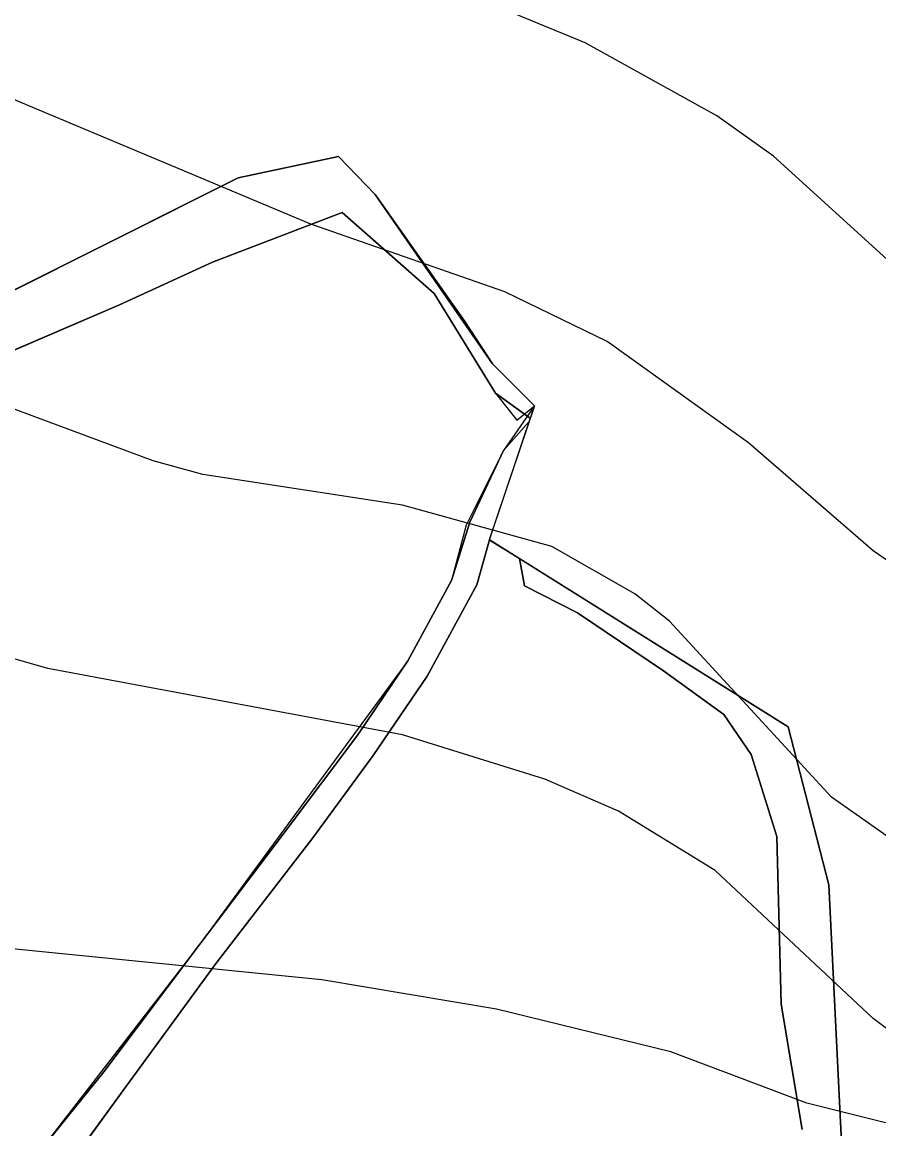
# Model space of a CAD drawing. Extents: x -662620 to -656370, y -1067090 to -1062990.
# Drawn here: x -660844.6 to -660755.9, y -1065951.9 to -1065837.4 of the extents above; entities that cross this region are included whole.
import ezdxf

# ---------------------------------------------------------------- set-up
doc = ezdxf.new("R2010")
doc.units = 0
for name, color, linetype in [('CHRANENE_LOZISKOVE_UZEMI', 7, 'Continuous'), ('OBVOD_PÚ', 7, 'Continuous'), ('ORNÁ_PŮDA_-_STÁVAJÍCÍ', 7, 'Continuous'), ('OSTATNÍ_PLOCHA_-_STÁVAJÍCÍ', 7, 'Continuous'), ('Trvalý_trávní_porost_-_stávající', 7, 'Continuous'), ('VRSTEVNICE_ZDŮRAZNĚNÁ', 7, 'Continuous'), ('VRSTEVNICE_ZÁKLADNÍ', 7, 'Continuous')]:
    doc.layers.add(name, color=color, linetype=linetype)

msp = doc.modelspace()

# ---------------------------------------------------------------- linework, layer by layer
at = {"layer": 'CHRANENE_LOZISKOVE_UZEMI'}
for points in [[(-660723.46, -1066017.56), (-660749.06, -1065989.87), (-660759, -1065969.43), (-660761.09, -1065926.66), (-660765.3, -1065910.31), (-660796.22, -1065890.96), (-660791.57, -1065877.08), (-660795.91, -1065872.72), (-660808.06, -1065855.19), (-660811.84, -1065851.27), (-660822.21, -1065853.47), (-660858.96, -1065871.86), (-660892.04, -1065893.16), (-660917.95, -1065914.29), (-660944.73, -1065941.74)], [(-660847.45, -1065872.18), (-660834.51, -1065866.61), (-660824.87, -1065862.2), (-660811.46, -1065857.07), (-660801.95, -1065865.46), (-660795.6, -1065875.77), (-660793.38, -1065878.55), (-660791.57, -1065877.08), (-660795.91, -1065872.72), (-660798.76, -1065868.35), (-660808.06, -1065855.19), (-660811.84, -1065851.27), (-660822.21, -1065853.47), (-660840.58, -1065862.67), (-660858.96, -1065871.86)], [(-660847.45, -1065872.18), (-660834.51, -1065866.61), (-660824.87, -1065862.2), (-660811.46, -1065857.07), (-660801.95, -1065865.46), (-660795.6, -1065875.77), (-660792, -1065878.36), (-660792.12, -1065878.71), (-660794.77, -1065881.68), (-660798.23, -1065889.13), (-660800.16, -1065895.16), (-660804.67, -1065903.47), (-660809.85, -1065911.14), (-660817.57, -1065921.41), (-660826.19, -1065932.79), (-660836.13, -1065946.03), (-660842.92, -1065954.43)], [(-660840.15, -1065956.24), (-660833.79, -1065947.47), (-660824.5, -1065934.75), (-660814.5, -1065921.8), (-660808.26, -1065913.28), (-660802.65, -1065905.06), (-660797.51, -1065895.61), (-660796.22, -1065890.96), (-660791.57, -1065877.08), (-660794.77, -1065881.68), (-660798.63, -1065889.43), (-660800.16, -1065895.16), (-660804.67, -1065903.47), (-660826.19, -1065932.79), (-660842.92, -1065954.43)], [(-660840.15, -1065956.24), (-660833.79, -1065947.47), (-660824.5, -1065934.75), (-660814.5, -1065921.8), (-660808.26, -1065913.28), (-660802.65, -1065905.06), (-660797.51, -1065895.61), (-660796.22, -1065890.96), (-660793.56, -1065892.6), (-660793.1, -1065892.89), (-660792.59, -1065895.7), (-660787.11, -1065898.5), (-660778.19, -1065904.5), (-660771.97, -1065909.01), (-660769.12, -1065913.17), (-660766.49, -1065921.66), (-660766.04, -1065939), (-660763.86, -1065952)], [(-660763.86, -1065952), (-660766.04, -1065939), (-660766.49, -1065921.66), (-660769.12, -1065913.17), (-660771.97, -1065909.01), (-660778.19, -1065904.5), (-660787.11, -1065898.5), (-660792.59, -1065895.7), (-660793.1, -1065892.89), (-660765.3, -1065910.31), (-660761.09, -1065926.66), (-660759, -1065969.43)]]:
    msp.add_lwpolyline(points, dxfattribs=at)
at = {"layer": 'OBVOD_PÚ'}
for points in [[(-660822.21, -1065853.47), (-660811.84, -1065851.27)], [(-660808.06, -1065855.19), (-660811.84, -1065851.27)], [(-660858.96, -1065871.86), (-660822.21, -1065853.47)], [(-660798.76, -1065868.35), (-660808.06, -1065855.19)], [(-660795.91, -1065872.72), (-660798.76, -1065868.35)], [(-660791.57, -1065877.08), (-660795.91, -1065872.72)], [(-660791.57, -1065877.08), (-660796.25, -1065890.94)], [(-660796.25, -1065890.94), (-660793.56, -1065892.6)], [(-660793.56, -1065892.6), (-660765.3, -1065910.31)], [(-660765.3, -1065910.31), (-660761.09, -1065926.66)], [(-660761.09, -1065926.66), (-660759, -1065969.43)]]:
    msp.add_lwpolyline(points, dxfattribs=at)
at = {"layer": 'ORNÁ_PŮDA_-_STÁVAJÍCÍ'}
for p, q in [((-660797.51, -1065895.61), (-660796.22, -1065890.96)), ((-660796.22, -1065890.96), (-660793.56, -1065892.6)), ((-660793.56, -1065892.6), (-660793.1, -1065892.89)), ((-660793.1, -1065892.89), (-660792.59, -1065895.7)), ((-660802.65, -1065905.06), (-660797.51, -1065895.61)), ((-660792.59, -1065895.7), (-660787.11, -1065898.5)), ((-660787.11, -1065898.5), (-660778.19, -1065904.5)), ((-660778.19, -1065904.5), (-660771.97, -1065909.01)), ((-660808.26, -1065913.28), (-660802.65, -1065905.06)), ((-660771.97, -1065909.01), (-660769.12, -1065913.17)), ((-660814.5, -1065921.8), (-660808.26, -1065913.28)), ((-660769.12, -1065913.17), (-660766.49, -1065921.66)), ((-660824.5, -1065934.75), (-660814.5, -1065921.8)), ((-660766.49, -1065921.66), (-660766.04, -1065939)), ((-660833.79, -1065947.47), (-660824.5, -1065934.75)), ((-660766.04, -1065939), (-660763.86, -1065952)), ((-660840.15, -1065956.24), (-660833.79, -1065947.47))]:
    msp.add_line(p, q, dxfattribs=at)
msp.add_lwpolyline([(-660840.15, -1065956.24), (-660833.79, -1065947.47), (-660824.5, -1065934.75), (-660814.5, -1065921.8), (-660808.26, -1065913.28), (-660802.65, -1065905.06), (-660797.51, -1065895.61), (-660796.22, -1065890.96), (-660793.56, -1065892.6), (-660793.1, -1065892.89), (-660792.59, -1065895.7), (-660787.11, -1065898.5), (-660778.19, -1065904.5), (-660771.97, -1065909.01), (-660769.12, -1065913.17), (-660766.49, -1065921.66), (-660766.04, -1065939), (-660763.86, -1065952)], dxfattribs=at)
at = {"layer": 'OSTATNÍ_PLOCHA_-_STÁVAJÍCÍ'}
for p, q in [((-660822.21, -1065853.47), (-660811.84, -1065851.27)), ((-660822.21, -1065853.47), (-660811.84, -1065851.27)), ((-660811.84, -1065851.27), (-660808.06, -1065855.19)), ((-660811.84, -1065851.27), (-660808.06, -1065855.19)), ((-660858.96, -1065871.86), (-660822.21, -1065853.47)), ((-660858.96, -1065871.86), (-660822.21, -1065853.47)), ((-660808.06, -1065855.19), (-660798.76, -1065868.35)), ((-660808.06, -1065855.19), (-660798.76, -1065868.35)), ((-660811.46, -1065857.07), (-660824.87, -1065862.2)), ((-660811.46, -1065857.07), (-660824.87, -1065862.2)), ((-660801.95, -1065865.46), (-660811.46, -1065857.07)), ((-660801.95, -1065865.46), (-660811.46, -1065857.07)), ((-660824.87, -1065862.2), (-660834.51, -1065866.61)), ((-660824.87, -1065862.2), (-660834.51, -1065866.61)), ((-660795.6, -1065875.77), (-660801.95, -1065865.46)), ((-660795.6, -1065875.77), (-660801.95, -1065865.46)), ((-660834.51, -1065866.61), (-660847.45, -1065872.18)), ((-660834.51, -1065866.61), (-660847.45, -1065872.18)), ((-660798.76, -1065868.35), (-660795.91, -1065872.72)), ((-660798.76, -1065868.35), (-660795.91, -1065872.72)), ((-660795.91, -1065872.72), (-660791.57, -1065877.08)), ((-660795.91, -1065872.72), (-660791.57, -1065877.08)), ((-660792, -1065878.36), (-660795.6, -1065875.77)), ((-660792, -1065878.36), (-660795.6, -1065875.77)), ((-660791.57, -1065877.08), (-660792, -1065878.36)), ((-660791.57, -1065877.08), (-660792, -1065878.36)), ((-660792.12, -1065878.71), (-660796.25, -1065890.94)), ((-660792.12, -1065878.71), (-660796.25, -1065890.94)), ((-660794.77, -1065881.68), (-660792.12, -1065878.71)), ((-660794.77, -1065881.68), (-660792.12, -1065878.71)), ((-660798.23, -1065889.13), (-660794.77, -1065881.68)), ((-660798.23, -1065889.13), (-660794.77, -1065881.68)), ((-660800.16, -1065895.16), (-660798.23, -1065889.13)), ((-660800.16, -1065895.16), (-660798.23, -1065889.13)), ((-660796.22, -1065890.96), (-660797.51, -1065895.61)), ((-660796.22, -1065890.96), (-660797.51, -1065895.61)), ((-660796.25, -1065890.94), (-660796.22, -1065890.96)), ((-660796.25, -1065890.94), (-660796.22, -1065890.96)), ((-660804.67, -1065903.47), (-660800.16, -1065895.16)), ((-660804.67, -1065903.47), (-660800.16, -1065895.16)), ((-660797.51, -1065895.61), (-660802.65, -1065905.06)), ((-660797.51, -1065895.61), (-660802.65, -1065905.06)), ((-660809.85, -1065911.14), (-660804.67, -1065903.47)), ((-660809.85, -1065911.14), (-660804.67, -1065903.47)), ((-660802.65, -1065905.06), (-660808.26, -1065913.28)), ((-660802.65, -1065905.06), (-660808.26, -1065913.28)), ((-660817.57, -1065921.41), (-660809.85, -1065911.14)), ((-660817.57, -1065921.41), (-660809.85, -1065911.14)), ((-660808.26, -1065913.28), (-660814.5, -1065921.8)), ((-660808.26, -1065913.28), (-660814.5, -1065921.8)), ((-660826.19, -1065932.79), (-660817.57, -1065921.41)), ((-660826.19, -1065932.79), (-660817.57, -1065921.41)), ((-660814.5, -1065921.8), (-660824.5, -1065934.75)), ((-660814.5, -1065921.8), (-660824.5, -1065934.75)), ((-660836.13, -1065946.03), (-660826.19, -1065932.79)), ((-660836.13, -1065946.03), (-660826.19, -1065932.79)), ((-660824.5, -1065934.75), (-660833.79, -1065947.47)), ((-660824.5, -1065934.75), (-660833.79, -1065947.47)), ((-660842.92, -1065954.43), (-660836.13, -1065946.03)), ((-660842.92, -1065954.43), (-660836.13, -1065946.03)), ((-660833.79, -1065947.47), (-660840.15, -1065956.24)), ((-660833.79, -1065947.47), (-660840.15, -1065956.24))]:
    msp.add_line(p, q, dxfattribs=at)
msp.add_lwpolyline([(-660792, -1065878.36), (-660795.6, -1065875.77), (-660801.95, -1065865.46), (-660811.46, -1065857.07), (-660824.87, -1065862.2), (-660834.51, -1065866.61), (-660847.45, -1065872.18), (-660856.23, -1065876.19), (-660869.29, -1065882.88), (-660891.14, -1065896.32), (-660893.71, -1065894.38), (-660892.04, -1065893.16), (-660858.96, -1065871.86), (-660822.21, -1065853.47), (-660811.84, -1065851.27), (-660808.06, -1065855.19), (-660798.76, -1065868.35), (-660795.91, -1065872.72), (-660791.57, -1065877.08)], close=True, dxfattribs=at)
msp.add_lwpolyline([(-660792, -1065878.36), (-660795.6, -1065875.77), (-660801.95, -1065865.46), (-660811.46, -1065857.07), (-660824.87, -1065862.2), (-660834.51, -1065866.61), (-660847.45, -1065872.18), (-660856.23, -1065876.19), (-660869.29, -1065882.88), (-660891.14, -1065896.32), (-660893.71, -1065894.38), (-660892.04, -1065893.16), (-660858.96, -1065871.86), (-660822.21, -1065853.47), (-660811.84, -1065851.27), (-660808.06, -1065855.19), (-660798.76, -1065868.35), (-660795.91, -1065872.72), (-660791.57, -1065877.08)], close=True, dxfattribs=at)
msp.add_lwpolyline([(-660842.92, -1065954.43), (-660836.13, -1065946.03), (-660826.19, -1065932.79), (-660817.57, -1065921.41), (-660809.85, -1065911.14), (-660804.67, -1065903.47), (-660800.16, -1065895.16), (-660798.23, -1065889.13), (-660794.77, -1065881.68), (-660792.12, -1065878.71), (-660796.25, -1065890.94), (-660796.22, -1065890.96), (-660797.51, -1065895.61), (-660802.65, -1065905.06), (-660808.26, -1065913.28), (-660814.5, -1065921.8), (-660824.5, -1065934.75), (-660833.79, -1065947.47), (-660840.15, -1065956.24)], dxfattribs=at)
msp.add_lwpolyline([(-660842.92, -1065954.43), (-660836.13, -1065946.03), (-660826.19, -1065932.79), (-660817.57, -1065921.41), (-660809.85, -1065911.14), (-660804.67, -1065903.47), (-660800.16, -1065895.16), (-660798.23, -1065889.13), (-660794.77, -1065881.68), (-660792.12, -1065878.71), (-660796.25, -1065890.94), (-660796.22, -1065890.96), (-660797.51, -1065895.61), (-660802.65, -1065905.06), (-660808.26, -1065913.28), (-660814.5, -1065921.8), (-660824.5, -1065934.75), (-660833.79, -1065947.47), (-660840.15, -1065956.24)], dxfattribs=at)
at = {"layer": 'Trvalý_trávní_porost_-_stávající'}
for p, q in [((-660824.87, -1065862.2), (-660811.46, -1065857.07)), ((-660811.46, -1065857.07), (-660801.95, -1065865.46)), ((-660834.51, -1065866.61), (-660824.87, -1065862.2)), ((-660801.95, -1065865.46), (-660795.6, -1065875.77)), ((-660847.45, -1065872.18), (-660834.51, -1065866.61)), ((-660795.6, -1065875.77), (-660792, -1065878.36)), ((-660792, -1065878.36), (-660792.12, -1065878.71)), ((-660792.12, -1065878.71), (-660794.77, -1065881.68)), ((-660794.77, -1065881.68), (-660798.23, -1065889.13)), ((-660798.23, -1065889.13), (-660800.16, -1065895.16)), ((-660792.59, -1065895.7), (-660793.1, -1065892.89)), ((-660793.1, -1065892.89), (-660765.3, -1065910.31)), ((-660800.16, -1065895.16), (-660804.67, -1065903.47)), ((-660787.11, -1065898.5), (-660792.59, -1065895.7)), ((-660778.19, -1065904.5), (-660787.11, -1065898.5)), ((-660804.67, -1065903.47), (-660809.85, -1065911.14)), ((-660771.97, -1065909.01), (-660778.19, -1065904.5)), ((-660769.12, -1065913.17), (-660771.97, -1065909.01)), ((-660765.3, -1065910.31), (-660761.09, -1065926.66)), ((-660809.85, -1065911.14), (-660817.57, -1065921.41)), ((-660766.49, -1065921.66), (-660769.12, -1065913.17)), ((-660817.57, -1065921.41), (-660826.19, -1065932.79)), ((-660766.04, -1065939), (-660766.49, -1065921.66)), ((-660761.09, -1065926.66), (-660759, -1065969.43)), ((-660826.19, -1065932.79), (-660836.13, -1065946.03)), ((-660763.86, -1065952), (-660766.04, -1065939)), ((-660836.13, -1065946.03), (-660842.92, -1065954.43))]:
    msp.add_line(p, q, dxfattribs=at)
for points in [[(-660847.45, -1065872.18), (-660834.51, -1065866.61), (-660824.87, -1065862.2), (-660811.46, -1065857.07), (-660801.95, -1065865.46), (-660795.6, -1065875.77), (-660792, -1065878.36), (-660792.12, -1065878.71), (-660794.77, -1065881.68), (-660798.23, -1065889.13), (-660800.16, -1065895.16), (-660804.67, -1065903.47), (-660809.85, -1065911.14), (-660817.57, -1065921.41), (-660826.19, -1065932.79), (-660836.13, -1065946.03), (-660842.92, -1065954.43)], [(-660763.86, -1065952), (-660766.04, -1065939), (-660766.49, -1065921.66), (-660769.12, -1065913.17), (-660771.97, -1065909.01), (-660778.19, -1065904.5), (-660787.11, -1065898.5), (-660792.59, -1065895.7), (-660793.1, -1065892.89), (-660765.3, -1065910.31), (-660761.09, -1065926.66), (-660759, -1065969.43)]]:
    msp.add_lwpolyline(points, dxfattribs=at)
at = {"layer": 'VRSTEVNICE_ZDŮRAZNĚNÁ'}
msp.add_lwpolyline([(-660699.05, -1065892.35), (-660707.4, -1065893.51), (-660716.66, -1065893.36), (-660724.11, -1065889.92), (-660730.56, -1065885.77), (-660736.15, -1065881.04), (-660750.91, -1065865.7), (-660766.82, -1065851.23), (-660772.7, -1065847.07), (-660786.32, -1065839.48), (-660802.65, -1065832.74), (-660834.76, -1065817.26), (-660845.65, -1065812.67), (-660861.99, -1065807.52), (-660900.11, -1065800.92)], dxfattribs=at)
at = {"layer": 'VRSTEVNICE_ZÁKLADNÍ'}
for points in [[(-660687.16, -1065902.58), (-660697.13, -1065904.98), (-660709.78, -1065906.83), (-660721.82, -1065906.69), (-660731.85, -1065905.26), (-660737.87, -1065903.25), (-660745.9, -1065899.38), (-660756.51, -1065892.07), (-660769.4, -1065880.89), (-660784.02, -1065870.43), (-660794.63, -1065865.27), (-660814.69, -1065858.25), (-660853.39, -1065842.05), (-660870.87, -1065835.89), (-660881.19, -1065833.03), (-660908.71, -1065826.58), (-660950.27, -1065813.54), (-661003.58, -1065792.75), (-661020.78, -1065785.3), (-661060.91, -1065766.53), (-661085.27, -1065757.5), (-661091.87, -1065755.92), (-661100.91, -1065754.74)], [(-660687.16, -1065902.58), (-660697.13, -1065904.98), (-660709.78, -1065906.83), (-660721.82, -1065906.69), (-660731.85, -1065905.26), (-660737.87, -1065903.25), (-660745.9, -1065899.38), (-660756.51, -1065892.07), (-660769.4, -1065880.89), (-660784.02, -1065870.43), (-660794.63, -1065865.27), (-660814.69, -1065858.25), (-660853.39, -1065842.05), (-660870.87, -1065835.89), (-660881.19, -1065833.03), (-660908.71, -1065826.58), (-660950.27, -1065813.54), (-661003.58, -1065792.75), (-661020.78, -1065785.3), (-661060.91, -1065766.53), (-661085.27, -1065757.5), (-661091.87, -1065755.92), (-661100.91, -1065754.74)], [(-660680.32, -1065907.02), (-660689.06, -1065909.61), (-660700.61, -1065913.71), (-660705.77, -1065915.86), (-660717.24, -1065920.74), (-660728.7, -1065924.61), (-660734.43, -1065926.04), (-660743.03, -1065926.33), (-660751.63, -1065924.03), (-660760.8, -1065917.58), (-660777.57, -1065899.38), (-660781.16, -1065896.52), (-660789.75, -1065891.64), (-660805.23, -1065887.34), (-660825.87, -1065884.19), (-660831.03, -1065882.76), (-660846.51, -1065877.02), (-660873.45, -1065865.85), (-660890.65, -1065860.26), (-660916.45, -1065852.66), (-660945.11, -1065845.21), (-660953.71, -1065842.2), (-660956.58, -1065841.63), (-660990.97, -1065828.15)], [(-660680.32, -1065907.02), (-660689.06, -1065909.61), (-660700.61, -1065913.71), (-660705.77, -1065915.86), (-660717.24, -1065920.74), (-660728.7, -1065924.61), (-660734.43, -1065926.04), (-660743.03, -1065926.33), (-660751.63, -1065924.03), (-660760.8, -1065917.58), (-660777.57, -1065899.38), (-660781.16, -1065896.52), (-660789.75, -1065891.64), (-660805.23, -1065887.34), (-660825.87, -1065884.19), (-660831.03, -1065882.76), (-660846.51, -1065877.02), (-660873.45, -1065865.85), (-660890.65, -1065860.26), (-660916.45, -1065852.66), (-660945.11, -1065845.21), (-660953.71, -1065842.2), (-660956.58, -1065841.63), (-660990.97, -1065828.15)], [(-660676.56, -1065912.58), (-660688.15, -1065914.33), (-660693.73, -1065915.72), (-660696.31, -1065916.87), (-660706.06, -1065923.17), (-660716.09, -1065931.34), (-660723.97, -1065938.51), (-660730.42, -1065942.52), (-660737.3, -1065944.81), (-660744.18, -1065945.39), (-660751.92, -1065943.95), (-660756.51, -1065940.51), (-660772.84, -1065925.18), (-660782.87, -1065919.02), (-660790.47, -1065915.72), (-660805.23, -1065911.13), (-660841.92, -1065904.25), (-660857.97, -1065899.67), (-660887.5, -1065889.78), (-660923.61, -1065876.02)], [(-660676.56, -1065912.58), (-660688.15, -1065914.33), (-660693.73, -1065915.72), (-660696.31, -1065916.87), (-660706.06, -1065923.17), (-660716.09, -1065931.34), (-660723.97, -1065938.51), (-660730.42, -1065942.52), (-660737.3, -1065944.81), (-660744.18, -1065945.39), (-660751.92, -1065943.95), (-660756.51, -1065940.51), (-660772.84, -1065925.18), (-660782.87, -1065919.02), (-660790.47, -1065915.72), (-660805.23, -1065911.13), (-660841.92, -1065904.25), (-660857.97, -1065899.67), (-660887.5, -1065889.78), (-660923.61, -1065876.02)], [(-660666.59, -1065918.96), (-660677.08, -1065920.06), (-660692.87, -1065925.9), (-660699.75, -1065929.62), (-660715.66, -1065941.52), (-660722.4, -1065945.24), (-660733.57, -1065949.54), (-660740.45, -1065951.12), (-660747.33, -1065951.84), (-660755.36, -1065951.26), (-660763.38, -1065949.26), (-660777.43, -1065943.95), (-660795.49, -1065939.51), (-660813.55, -1065936.5), (-660857.69, -1065932.06), (-660873.17, -1065928.9), (-660893.8, -1065922.6), (-660900.68, -1065919.88), (-660921.18, -1065909.56), (-660938.8, -1065901.53)], [(-660666.59, -1065918.96), (-660677.08, -1065920.06), (-660692.87, -1065925.9), (-660699.75, -1065929.62), (-660715.66, -1065941.52), (-660722.4, -1065945.24), (-660733.57, -1065949.54), (-660740.45, -1065951.12), (-660747.33, -1065951.84), (-660755.36, -1065951.26), (-660763.38, -1065949.26), (-660777.43, -1065943.95), (-660795.49, -1065939.51), (-660813.55, -1065936.5), (-660857.69, -1065932.06), (-660873.17, -1065928.9), (-660893.8, -1065922.6), (-660900.68, -1065919.88), (-660921.18, -1065909.56), (-660938.8, -1065901.53)]]:
    msp.add_lwpolyline(points, dxfattribs=at)

doc.saveas('drawing.dxf')
